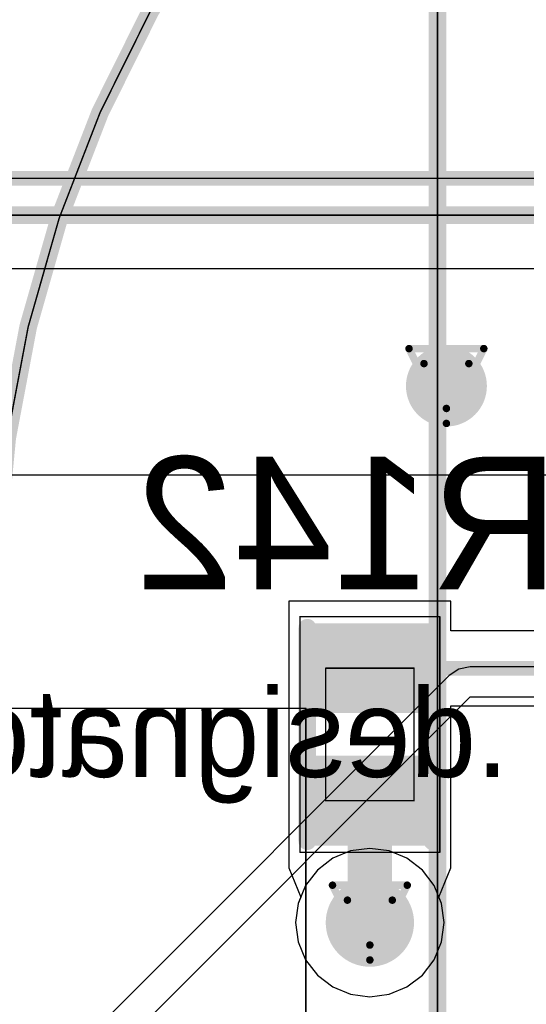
# Model space of a CAD drawing. Header units: millimetres. Extents: x 138 to 555, y 26 to 334.
# Tile 381 of 656: x 169.73 to 173.17, y 305.9 to 312.59. Entities that reach past the tile are written whole.
import ezdxf

# ---------------------------------------------------------------- set-up
doc = ezdxf.new("R2010")
doc.units = ezdxf.units.MM
for name, color, linetype in [('BottomLayer', 5, 'Continuous'), ('BottomOverlay', 54, 'Continuous'), ('BottomPaste', 16, 'Continuous'), ('BottomSolder', 6, 'Continuous'), ('DrillDrawing', 1, 'Continuous'), ('KeepOutLayer', 6, 'Continuous'), ('Mechanical20', 56, 'Continuous'), ('Mechanical21', 56, 'Continuous'), ('Mechanical27', 56, 'Continuous'), ('Mechanical30', 56, 'Continuous'), ('MidLayer1', 16, 'Continuous'), ('MidLayer2', 76, 'Continuous'), ('MidLayer3', 90, 'Continuous'), ('MidLayer4', 156, 'Continuous'), ('MultiLayer', 9, 'Continuous'), ('TopLayer', 1, 'Continuous'), ('TopOverlay', 2, 'Continuous'), ('ViaHoleLayer', 16, 'Continuous')]:
    doc.layers.add(name, color=color, linetype=linetype)

# ---------------------------------------------------------------- blocks, each defined once
blk = doc.blocks.new('CON_SAMTEC_ERF8_030_070_L_DV_TR_MOD_B2123A_504')
at = {"layer": 'Mechanical27', "const_width": 0.00999998}
blk.add_lwpolyline([(-69.99999969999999, -20.00000064), (-69.99999969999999, 20.00000064)], dxfattribs=at)
at = {"layer": 'TopOverlay', "const_width": 0.11999976}
blk.add_lwpolyline([(-69.99999969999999, -20.00000064), (-69.99999969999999, 20.00000064)], dxfattribs=at)
blk = doc.blocks.new('R0402_B_730')
at = {"layer": 'BottomLayer'}
for points in [[(-0.7049973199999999, 0.3499993), (-0.7049973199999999, -0.3499993), (-0.19500088, 0.3499993), (-0.19500088, -0.3499993)], [(0.19500088, 0.3499993), (0.19500088, -0.3499993), (0.7049973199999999, 0.3499993), (0.7049973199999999, -0.3499993)]]:
    blk.add_solid(points, dxfattribs=at)
at = {"layer": 'BottomOverlay', "const_width": 0.11999976}
for points in [[(-0.72499982, 0.42500042), (0.72499982, 0.42500042)], [(-0.72499982, -0.42500042), (0.7000011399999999, -0.42500042)]]:
    blk.add_lwpolyline(points, dxfattribs=at)
at = {"layer": 'BottomOverlay', "const_width": 0.05999988}
for points in [[(-0.7549997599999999, 0.42500042, 1), (-0.69499988, 0.42500042, 1)], [(0.69499988, 0.42500042, 1), (0.7549997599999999, 0.42500042, 1)], [(-0.7549997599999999, -0.42500042, 1), (-0.69499988, -0.42500042, 1)], [(0.6700012, -0.42500042, 1), (0.73000108, -0.42500042, 1)]]:
    blk.add_lwpolyline(points, format="xyb", close=True, dxfattribs=at)
at = {"layer": 'BottomPaste'}
for points in [[(-0.7049973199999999, 0.3499993), (-0.7049973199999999, -0.3499993), (-0.19500088, 0.3499993), (-0.19500088, -0.3499993)], [(0.19500088, 0.3499993), (0.19500088, -0.3499993), (0.7049973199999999, 0.3499993), (0.7049973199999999, -0.3499993)]]:
    blk.add_solid(points, dxfattribs=at)
at = {"layer": 'BottomSolder'}
for points in [[(-0.7549972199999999, 0.3999992), (-0.7549972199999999, -0.3999992), (-0.14500098, 0.3999992), (-0.14500098, -0.3999992)], [(0.14500098, 0.3999992), (0.14500098, -0.3999992), (0.7549972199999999, 0.3999992), (0.7549972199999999, -0.3999992)]]:
    blk.add_solid(points, dxfattribs=at)
at = {"layer": 'Mechanical21', "const_width": 0.00999998}
for points in [[(-0.80000094, 0.47500032), (-0.80000094, -0.47500032)], [(-0.80000094, 0.47500032), (0.80000094, 0.47500032)], [(0.80000094, 0.47500032), (0.80000094, -0.47500032)], [(-0.80000094, -0.47500032), (0.80000094, -0.47500032)]]:
    blk.add_lwpolyline(points, dxfattribs=at)
at = {"layer": 'Mechanical21', "const_width": 0.00499872}
for points in [[(-0.8025002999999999, 0.47500032, 1), (-0.7975015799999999, 0.47500032, 1)], [(-0.8025002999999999, 0.47500032, 1), (-0.7975015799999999, 0.47500032, 1)], [(0.7975015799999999, 0.47500032, 1), (0.8025002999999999, 0.47500032, 1)], [(0.7975015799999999, 0.47500032, 1), (0.8025002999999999, 0.47500032, 1)], [(-0.8025002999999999, -0.47500032, 1), (-0.7975015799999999, -0.47500032, 1)], [(-0.8025002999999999, -0.47500032, 1), (-0.7975015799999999, -0.47500032, 1)], [(0.7975015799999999, -0.47500032, 1), (0.8025002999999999, -0.47500032, 1)], [(0.7975015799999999, -0.47500032, 1), (0.8025002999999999, -0.47500032, 1)]]:
    blk.add_lwpolyline(points, format="xyb", close=True, dxfattribs=at)
at = {"layer": 'Mechanical30', "const_width": 0.00999998}
for points in [[(-0.4499991, 0.2999994), (0.4499991, 0.2999994)], [(-0.4499991, 0.2999994), (-0.4499991, -0.2999994)], [(0.4499991, 0.2999994), (0.4499991, -0.2999994)], [(-0.4499991, -0.2999994), (0.4499991, -0.2999994)]]:
    blk.add_lwpolyline(points, dxfattribs=at)
at = {"layer": 'Mechanical30', "const_width": 0.00499872}
for points in [[(-0.45249846, 0.2999994, 1), (-0.44749974, 0.2999994, 1)], [(-0.45249846, 0.2999994, 1), (-0.44749974, 0.2999994, 1)], [(0.44749974, 0.2999994, 1), (0.45249846, 0.2999994, 1)], [(0.44749974, 0.2999994, 1), (0.45249846, 0.2999994, 1)], [(-0.45249846, -0.2999994, 1), (-0.44749974, -0.2999994, 1)], [(-0.45249846, -0.2999994, 1), (-0.44749974, -0.2999994, 1)], [(0.44749974, -0.2999994, 1), (0.45249846, -0.2999994, 1)], [(0.44749974, -0.2999994, 1), (0.45249846, -0.2999994, 1)]]:
    blk.add_lwpolyline(points, format="xyb", close=True, dxfattribs=at)
blk = doc.blocks.new('CON_RJ45_YD_48F_01GYDXNL_LED_P_806')
at = {"layer": 'Mechanical20', "const_width": 0.00999998}
for points in [[(9.14999948, 18.6000009), (9.14999948, 3.60000042)], [(11.49999986, 3.60000042), (9.14999948, 3.60000042)]]:
    blk.add_lwpolyline(points, dxfattribs=at)
at = {"layer": 'Mechanical20', "const_width": 0.00499872}
blk.add_lwpolyline([(9.14750012, 3.60000042, 1), (9.15249884, 3.60000042, 1)], format="xyb", close=True, dxfattribs=at)
blk.add_lwpolyline([(9.14750012, 3.60000042, 1), (9.15249884, 3.60000042, 1)], format="xyb", close=True, dxfattribs=at)
at = {"layer": 'Mechanical27', "const_width": 0.00999998}
for points in [[(8.254999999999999, 18.33999888), (8.254999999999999, -3.50000062)], [(16.59999982, 0), (-16.59999982, 0)]]:
    blk.add_lwpolyline(points, dxfattribs=at)
blk.add_lwpolyline([(11.25506258, 3.29848718, -0.2327072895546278), (8.257499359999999, -3.49790004)], format="xyb", dxfattribs=at)
at = {"layer": 'TopOverlay', "const_width": 0.11999976}
blk.add_lwpolyline([(8.254999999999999, 9.17999942), (8.254999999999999, -3.50000062)], dxfattribs=at)
blk.add_lwpolyline([(11.25506258, 3.29848718, -0.2327072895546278), (8.257499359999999, -3.49790004)], format="xyb", dxfattribs=at)

msp = doc.modelspace()

# ---------------------------------------------------------------- linework, layer by layer
at = {"layer": 'BottomLayer'}
for p, q in [((161.43219682, 310.89564694), (260.49143736, 310.89564694)), ((172.65590056, 308.63514346), (171.55590276, 308.63514346)), ((171.55590276, 308.63514346), (171.55590276, 307.72514782)), ((172.65590056, 308.43502956), (172.65590056, 308.63514346)), ((173.27889906, 308.43502956), (172.65590056, 308.43502956)), ((172.65590056, 306.82515216), (172.65590056, 307.92523632)), ((172.65590056, 307.92523632), (173.27116476, 307.92523632)), ((171.55590276, 307.72514782), (171.55590276, 306.82515216)), ((171.55590276, 306.82515216), (171.55590022, 306.82515216)), ((171.55590022, 306.82515216), (171.63634202, 306.62515002)), ((172.57550702, 306.62515002), (172.6559031, 306.82515216)), ((172.6559031, 306.82515216), (172.65590056, 306.82515216)), ((171.61879316, 306.58278536), (171.60161006, 306.45225984)), ((171.63634202, 306.62515002), (171.61879316, 306.58278536)), ((172.59305588, 306.58278536), (172.57550702, 306.62515002)), ((172.61023898, 306.45225984), (172.59305588, 306.58278536)), ((171.60161006, 306.45225984), (171.61879316, 306.32173432)), ((172.59305588, 306.32173432), (172.61023898, 306.45225984)), ((171.61879316, 306.32173432), (171.6691766, 306.20010388)), ((172.54267244, 306.20010388), (172.59305588, 306.32173432)), ((171.6691766, 306.20010388), (171.74932122, 306.09565654)), ((172.46252782, 306.09565654), (172.54267244, 306.20010388)), ((171.74932122, 306.09565654), (171.85376856, 306.01551192)), ((172.35808048, 306.01551192), (172.46252782, 306.09565654)), ((171.85376856, 306.01551192), (171.975399, 305.96512848)), ((172.23645004, 305.96512848), (172.35808048, 306.01551192)), ((171.975399, 305.96512848), (172.10592452, 305.94794538)), ((172.10592452, 305.94794538), (172.23645004, 305.96512848))]:
    msp.add_line(p, q, dxfattribs=at)
for points, const_width in [([(172.48853742, 310.09683472, 1), (172.76353814, 310.09683472, 1)], 0.27499818), ([(172.08092584, 308.18013294, 1), (172.1309232, 308.18013294, 1)], 0.0499999), ([(172.03092594, 307.28016014, 1), (172.1809231, 307.28016014, 1)], 0.1499997), ([(171.95592482, 306.45225984, 1), (172.25592422, 306.45225984, 1)], 0.2999994), ([(172.03092594, 306.45225984, 1), (172.1809231, 306.45225984, 1)], 0.1499997)]:
    msp.add_lwpolyline(points, format="xyb", close=True, dxfattribs=dict(at, const_width=const_width))
for points, const_width in [([(172.10592452, 308.18013294), (174.17773394, 308.18013294)], 0.0999998), ([(172.10592452, 306.45225984), (172.10592452, 307.28016014)], 0.2999994)]:
    msp.add_lwpolyline(points, dxfattribs=dict(at, const_width=const_width))
at = {"layer": 'DrillDrawing'}
for points, const_width in [([(160.8204556, 311.50738816), (368.82045616, 311.50738816)], 0.0999998), ([(172.37203778, 310.35083472), (172.88003778, 310.35083472)], 0.0508), ([(172.37203778, 310.35083472), (172.62603778, 309.84283472)], 0.0508), ([(172.62603778, 309.84283472), (172.88003778, 310.35083472)], 0.0508), ([(172.47363778, 310.24923472), (172.77843778, 310.24923472)], 0.0508), ([(172.47363778, 310.24923472), (172.62603778, 309.94443472)], 0.0508), ([(172.62603778, 309.94443472), (172.77843778, 310.24923472)], 0.0508), ([(171.85192452, 306.70625984), (172.35992452, 306.70625984)], 0.0508), ([(171.85192452, 306.70625984), (172.10592452, 306.19825984)], 0.0508), ([(172.10592452, 306.19825984), (172.35992452, 306.70625984)], 0.0508), ([(171.95352452, 306.60465984), (172.25832452, 306.60465984)], 0.0508), ([(171.95352452, 306.60465984), (172.10592452, 306.29985984)], 0.0508), ([(172.10592452, 306.29985984), (172.25832452, 306.60465984)], 0.0508)]:
    msp.add_lwpolyline(points, dxfattribs=dict(at, const_width=const_width))
at = {"layer": 'DrillDrawing', "const_width": 0.0254}
for points in [[(172.35933778, 310.35083472, 1), (172.38473778, 310.35083472, 1)], [(172.35933778, 310.35083472, 1), (172.38473778, 310.35083472, 1)], [(172.86733778, 310.35083472, 1), (172.89273778, 310.35083472, 1)], [(172.86733778, 310.35083472, 1), (172.89273778, 310.35083472, 1)], [(172.46093778, 310.24923472, 1), (172.48633778, 310.24923472, 1)], [(172.46093778, 310.24923472, 1), (172.48633778, 310.24923472, 1)], [(172.76573778, 310.24923472, 1), (172.79113778, 310.24923472, 1)], [(172.76573778, 310.24923472, 1), (172.79113778, 310.24923472, 1)], [(172.61333778, 309.94443472, 1), (172.63873778, 309.94443472, 1)], [(172.61333778, 309.94443472, 1), (172.63873778, 309.94443472, 1)], [(172.61333778, 309.84283472, 1), (172.63873778, 309.84283472, 1)], [(172.61333778, 309.84283472, 1), (172.63873778, 309.84283472, 1)], [(171.83922452, 306.70625984, 1), (171.86462452, 306.70625984, 1)], [(171.83922452, 306.70625984, 1), (171.86462452, 306.70625984, 1)], [(172.34722452, 306.70625984, 1), (172.37262452, 306.70625984, 1)], [(172.34722452, 306.70625984, 1), (172.37262452, 306.70625984, 1)], [(171.94082452, 306.60465984, 1), (171.96622452, 306.60465984, 1)], [(171.94082452, 306.60465984, 1), (171.96622452, 306.60465984, 1)], [(172.24562452, 306.60465984, 1), (172.27102452, 306.60465984, 1)], [(172.24562452, 306.60465984, 1), (172.27102452, 306.60465984, 1)], [(172.09322452, 306.29985984, 1), (172.11862452, 306.29985984, 1)], [(172.09322452, 306.29985984, 1), (172.11862452, 306.29985984, 1)], [(172.09322452, 306.19825984, 1), (172.11862452, 306.19825984, 1)], [(172.09322452, 306.19825984, 1), (172.11862452, 306.19825984, 1)]]:
    msp.add_lwpolyline(points, format="xyb", close=True, dxfattribs=at)
at = {"layer": 'KeepOutLayer', "const_width": 0.0999998}
msp.add_lwpolyline([(160.8204556, 311.50738816), (368.82045616, 311.50738816)], dxfattribs=at)
at = {"layer": 'Mechanical27', "const_width": 0.0999998}
msp.add_lwpolyline([(160.8204556, 311.50738816), (368.82045616, 311.50738816)], dxfattribs=at)
at = {"layer": 'Mechanical30', "const_width": 0.0999998}
msp.add_lwpolyline([(160.8204556, 311.50738816), (368.82045616, 311.50738816)], dxfattribs=at)
at = {"layer": 'MidLayer1'}
for points, const_width in [([(172.48853742, 310.09683472, 1), (172.76353814, 310.09683472, 1)], 0.27499818), ([(171.95592482, 306.45225984, 1), (172.25592422, 306.45225984, 1)], 0.2999994)]:
    msp.add_lwpolyline(points, format="xyb", close=True, dxfattribs=dict(at, const_width=const_width))
at = {"layer": 'MidLayer2'}
for p, q in [((161.43219682, 310.89564694), (260.49143736, 310.89564694)), ((171.975399, 306.9393912), (171.85376856, 306.88900776)), ((172.10592452, 306.9565743), (171.975399, 306.9393912)), ((172.23645004, 306.9393912), (172.10592452, 306.9565743)), ((172.35808048, 306.88900776), (172.23645004, 306.9393912)), ((171.85376856, 306.88900776), (171.74932122, 306.80886314)), ((172.46252782, 306.80886314), (172.35808048, 306.88900776)), ((171.74932122, 306.80886314), (171.6691766, 306.7044158)), ((172.54267244, 306.7044158), (172.46252782, 306.80886314)), ((171.6691766, 306.7044158), (171.61879316, 306.58278536)), ((172.59305588, 306.58278536), (172.54267244, 306.7044158)), ((171.61879316, 306.58278536), (171.60161006, 306.45225984)), ((172.61023898, 306.45225984), (172.59305588, 306.58278536)), ((171.60161006, 306.45225984), (171.61879316, 306.32173432)), ((172.59305588, 306.32173432), (172.61023898, 306.45225984)), ((171.61879316, 306.32173432), (171.6691766, 306.20010388)), ((172.54267244, 306.20010388), (172.59305588, 306.32173432)), ((171.6691766, 306.20010388), (171.74932122, 306.09565654)), ((172.46252782, 306.09565654), (172.54267244, 306.20010388)), ((171.74932122, 306.09565654), (171.85376856, 306.01551192)), ((172.35808048, 306.01551192), (172.46252782, 306.09565654)), ((171.85376856, 306.01551192), (171.975399, 305.96512848)), ((172.23645004, 305.96512848), (172.35808048, 306.01551192)), ((171.975399, 305.96512848), (172.10592452, 305.94794538)), ((172.10592452, 305.94794538), (172.23645004, 305.96512848))]:
    msp.add_line(p, q, dxfattribs=at)
for points, const_width in [([(172.48853742, 310.09683472, 1), (172.76353814, 310.09683472, 1)], 0.27499818), ([(171.95592482, 306.45225984, 1), (172.25592422, 306.45225984, 1)], 0.2999994)]:
    msp.add_lwpolyline(points, format="xyb", close=True, dxfattribs=dict(at, const_width=const_width))
at = {"layer": 'MidLayer3'}
for p, q in [((161.43219682, 310.89564694), (260.59816816, 310.89564694)), ((171.975399, 306.9393912), (171.85376856, 306.88900776)), ((172.10592452, 306.9565743), (171.975399, 306.9393912)), ((172.23645004, 306.9393912), (172.10592452, 306.9565743)), ((172.35808048, 306.88900776), (172.23645004, 306.9393912)), ((171.85376856, 306.88900776), (171.74932122, 306.80886314)), ((172.46252782, 306.80886314), (172.35808048, 306.88900776)), ((171.74932122, 306.80886314), (171.6691766, 306.7044158)), ((172.54267244, 306.7044158), (172.46252782, 306.80886314)), ((171.6691766, 306.7044158), (171.61879316, 306.58278536)), ((172.59305588, 306.58278536), (172.54267244, 306.7044158)), ((171.61879316, 306.58278536), (171.60161006, 306.45225984)), ((172.61023898, 306.45225984), (172.59305588, 306.58278536)), ((171.60161006, 306.45225984), (171.61879316, 306.32173432)), ((172.59305588, 306.32173432), (172.61023898, 306.45225984)), ((171.61879316, 306.32173432), (171.6691766, 306.20010388)), ((172.54267244, 306.20010388), (172.59305588, 306.32173432)), ((171.6691766, 306.20010388), (171.74932122, 306.09565654)), ((172.46252782, 306.09565654), (172.54267244, 306.20010388)), ((171.74932122, 306.09565654), (171.85376856, 306.01551192)), ((172.35808048, 306.01551192), (172.46252782, 306.09565654)), ((171.85376856, 306.01551192), (171.975399, 305.96512848)), ((172.23645004, 305.96512848), (172.35808048, 306.01551192)), ((171.975399, 305.96512848), (172.10592452, 305.94794538)), ((172.10592452, 305.94794538), (172.23645004, 305.96512848))]:
    msp.add_line(p, q, dxfattribs=at)
for points, const_width in [([(172.48853742, 310.09683472, 1), (172.76353814, 310.09683472, 1)], 0.27499818), ([(171.95592482, 306.45225984, 1), (172.25592422, 306.45225984, 1)], 0.2999994)]:
    msp.add_lwpolyline(points, format="xyb", close=True, dxfattribs=dict(at, const_width=const_width))
at = {"layer": 'MidLayer4'}
for p, q in [((163.8130836, 309.49314784), (260.39547362, 309.49314784)), ((172.71030736, 308.17379818), (172.64415052, 308.12959456)), ((172.78834378, 308.18932012), (172.71030736, 308.17379818)), ((173.2380203, 308.18932012), (172.78834378, 308.18932012)), ((172.64414544, 308.12958694), (170.17874524, 305.6641842)), ((172.64415052, 308.12959456), (172.64414544, 308.12958694)), ((170.3229385, 305.51999094), (172.78834378, 307.9854013)), ((172.78834378, 307.9854013), (173.25378354, 307.9854013))]:
    msp.add_line(p, q, dxfattribs=at)
for points, const_width in [([(172.48853742, 310.09683472, 1), (172.76353814, 310.09683472, 1)], 0.27499818), ([(171.95592482, 306.45225984, 1), (172.25592422, 306.45225984, 1)], 0.2999994)]:
    msp.add_lwpolyline(points, format="xyb", close=True, dxfattribs=dict(at, const_width=const_width))
at = {"layer": 'MultiLayer'}
for points, const_width in [([(172.48853742, 310.09683472, 1), (172.76353814, 310.09683472, 1)], 0.27499818), ([(171.95592482, 306.45225984, 1), (172.25592422, 306.45225984, 1)], 0.2999994)]:
    msp.add_lwpolyline(points, format="xyb", close=True, dxfattribs=dict(at, const_width=const_width))
at = {"layer": 'TopLayer'}
for p, q in [((161.43219682, 310.89564694), (218.4666319, 310.89564694)), ((171.975399, 306.9393912), (171.85376856, 306.88900776)), ((172.10592452, 306.9565743), (171.975399, 306.9393912)), ((172.23645004, 306.9393912), (172.10592452, 306.9565743)), ((172.35808048, 306.88900776), (172.23645004, 306.9393912)), ((171.85376856, 306.88900776), (171.74932122, 306.80886314)), ((172.46252782, 306.80886314), (172.35808048, 306.88900776)), ((171.74932122, 306.80886314), (171.6691766, 306.7044158)), ((172.54267244, 306.7044158), (172.46252782, 306.80886314)), ((171.6691766, 306.7044158), (171.61879316, 306.58278536)), ((172.59305588, 306.58278536), (172.54267244, 306.7044158)), ((171.61879316, 306.58278536), (171.60161006, 306.45225984)), ((172.61023898, 306.45225984), (172.59305588, 306.58278536)), ((171.60161006, 306.45225984), (171.61879316, 306.32173432)), ((172.59305588, 306.32173432), (172.61023898, 306.45225984)), ((171.61879316, 306.32173432), (171.6691766, 306.20010388)), ((172.54267244, 306.20010388), (172.59305588, 306.32173432)), ((171.6691766, 306.20010388), (171.74932122, 306.09565654)), ((172.46252782, 306.09565654), (172.54267244, 306.20010388)), ((171.74932122, 306.09565654), (171.85376856, 306.01551192)), ((172.35808048, 306.01551192), (172.46252782, 306.09565654)), ((171.85376856, 306.01551192), (171.975399, 305.96512848)), ((172.23645004, 305.96512848), (172.35808048, 306.01551192)), ((171.975399, 305.96512848), (172.10592452, 305.94794538)), ((172.10592452, 305.94794538), (172.23645004, 305.96512848))]:
    msp.add_line(p, q, dxfattribs=at)
for points, const_width in [([(172.48853742, 310.09683472, 1), (172.76353814, 310.09683472, 1)], 0.27499818), ([(171.95592482, 306.45225984, 1), (172.25592422, 306.45225984, 1)], 0.2999994)]:
    msp.add_lwpolyline(points, format="xyb", close=True, dxfattribs=dict(at, const_width=const_width))
at = {"layer": 'ViaHoleLayer', "const_width": 0.1499997}
for points in [[(172.5510392, 310.09683472, 1), (172.70103636, 310.09683472, 1)], [(172.03092594, 306.45225984, 1), (172.1809231, 306.45225984, 1)]]:
    msp.add_lwpolyline(points, format="xyb", close=True, dxfattribs=at)

# ---------------------------------------------------------------- block references
for name, p, rotation in [('CON_RJ45_YD_48F_01GYDXNL_LED_P_806', (180.82045624, 311.50738816), 180), ('CON_SAMTEC_ERF8_030_070_L_DV_TR_MOD_B2123A_504', (181.07045574, 241.25738896), 270), ('R0402_B_730', (172.10590166, 307.73014654), 90)]:
    msp.add_blockref(name, p, dxfattribs=dict(rotation=rotation))

# ---------------------------------------------------------------- texts
at = {"layer": 'BottomOverlay', "text_generation_flag": 2}
msp.add_text('R142', height=0.90000074, dxfattribs=at).set_placement((173.39015868, 308.7169975))
at = {"layer": 'Mechanical30', "text_generation_flag": 2}
msp.add_text('.designator', height=0.5999987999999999, dxfattribs=at).set_placement((173.0502, 307.4416))

doc.saveas('drawing.dxf')
